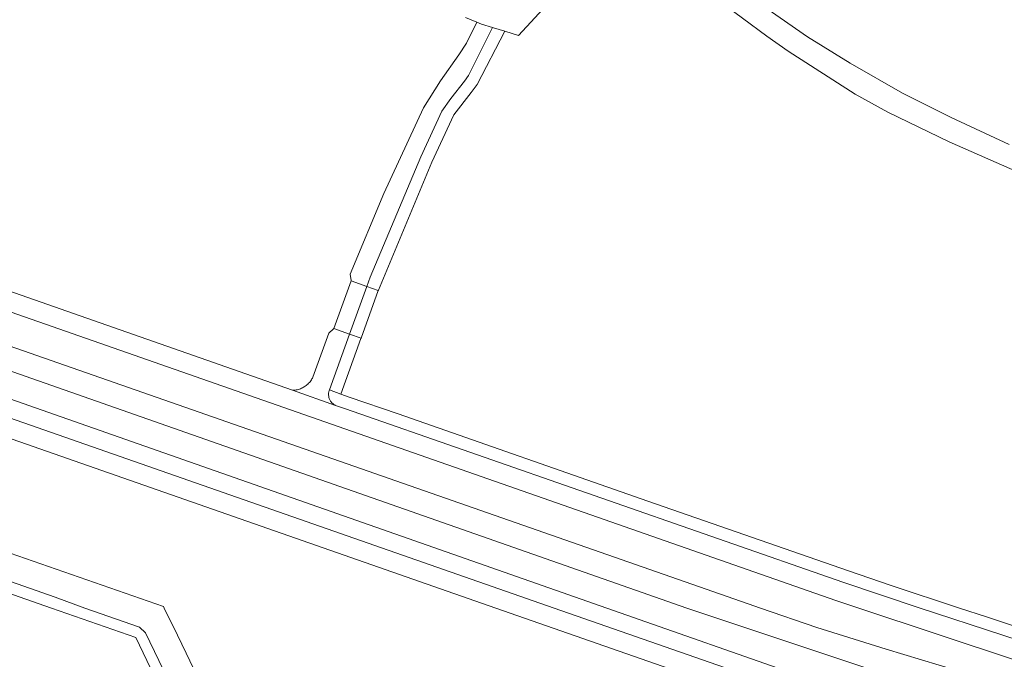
# Model space of a CAD drawing. Extents: x 146402 to 164798, y 455483 to 464134.
# Tile 397 of 575: x 158199 to 158352, y 461492 to 461591. Entities that reach past the tile are written whole.
import ezdxf

# ---------------------------------------------------------------- set-up
doc = ezdxf.new("R2010")
doc.units = 0
doc.header["$LTSCALE"] = 0.2
for name, color, linetype, lineweight in [('B-XX-VH-VERHARDING_ASFALT-GV', 252, 'CONTINUOUS', 18), ('B-XX-VH-VERHARDING_BETONSTRAATSTEEN-GV', 252, 'CONTINUOUS', 18), ('B-XX-VH-VERHARDING_FUNDERING_ZAND-GV', 252, 'CONTINUOUS', 18), ('B-XX-VH-VERHARDING_TEGEL-GV', 252, 'CONTINUOUS', 18)]:
    doc.layers.add(name, color=color, linetype=linetype, lineweight=lineweight)

msp = doc.modelspace()

# ---------------------------------------------------------------- linework, layer by layer
at = {"layer": 'B-XX-VH-VERHARDING_ASFALT-GV'}
for points in [[(158057.368, 461594.812), (158070.698, 461590.318), (158325.525, 461501.19), (158329.097, 461500), (158353.714, 461491.799), (158355.572, 461491.18), (158359.588, 461489.974), (158373.303, 461485.857), (158376.569, 461484.94), (158377.445, 461487.836), (158369.442, 461490.151), (158356.82, 461494.023), (158340.963, 461499.214), (158338.612, 461500), (158326.592, 461504.019), (158249.453, 461530.917), (158247.933, 461531.454), (158241.265, 461533.784), (158071.7, 461593.201)], [(158089.297, 461574.727), (158302.398, 461500), (158302.401, 461499.999), (158359.856, 461480.851), (158373.783, 461476.483), (158373.792, 461476.505), (158373.837, 461476.597), (158373.888, 461476.684), (158373.946, 461476.768), (158374.01, 461476.846), (158374.08, 461476.919), (158374.112, 461476.948), (158375.365, 461480.967), (158373.74, 461481.45), (158367.002, 461483.406), (158358.3, 461486.058), (158354.171, 461487.316), (158352.511, 461487.819), (158333.335, 461493.623), (158322.598, 461497.001), (158313.863, 461500), (158311.923, 461500.666), (158058.517, 461589.171)], [(158056.14, 461582.024), (158290.03, 461500), (158321.61, 461488.925), (158364.184, 461474.104), (158364.337, 461474.464), (158372.383, 461471.649), (158373.718, 461475.7), (158373.716, 461475.71), (158373.698, 461475.81), (158373.688, 461475.911), (158373.685, 461476.013), (158373.691, 461476.114), (158373.705, 461476.214), (158373.726, 461476.314), (158373.755, 461476.411), (158373.783, 461476.483), (158359.856, 461480.851), (158302.401, 461499.999), (158302.398, 461500), (158089.297, 461574.727)], [(158054.203, 461576.4), (158272.808, 461500), (158319.925, 461483.533), (158340.963, 461476.123), (158365.374, 461467.582), (158370.483, 461465.79), (158371.401, 461468.635), (158367.04, 461470.166), (158320.875, 461486.357), (158281.839, 461500), (158055.155, 461579.225)]]:
    msp.add_lwpolyline(points, dxfattribs=at)
at = {"layer": 'B-XX-VH-VERHARDING_BETONSTRAATSTEEN-GV'}
for points in [[(158268.076, 461591.628), (158269.832, 461590.904), (158270.58, 461590.596), (158272.272, 461590.08), (158272.438, 461590.029), (158274.17, 461589.5), (158276.33, 461588.841), (158286.499, 461599.901)], [(158173.894, 461512.389), (158204.472, 461501.699), (158209.029, 461500), (158209.032, 461499.999), (158217.511, 461497.035), (158218.482, 461496.167), (158228.812, 461474.677), (158228.885, 461473.378), (158232.98, 461485.078), (158230.969, 461485.759), (158230.883, 461485.781), (158230.8, 461485.81), (158227.71, 461486.86), (158224.747, 461493.006), (158223.4, 461495.8), (158221.348, 461500), (158221.24, 461500.22), (158197.49, 461508.5)]]:
    msp.add_lwpolyline(points, dxfattribs=at)
for points in [[(158270.58, 461590.596), (158269.832, 461590.904), (158268.264, 461587.648), (158267.054, 461585.853), (158264.226, 461581.794), (158261.566, 461577.646), (158255.436, 461564.31), (158250.201, 461551.814), (158250.358, 461550.83), (158250.336, 461550.771), (158252.782, 461549.895), (158253.307, 461551.35), (158261.168, 461570.035), (158264.395, 461577.084), (158265.822, 461579.089), (158267.958, 461581.767), (158268.569, 461582.62), (158272.272, 461590.08)], [(158272.438, 461590.029), (158272.272, 461590.08), (158268.569, 461582.62), (158267.958, 461581.767), (158265.822, 461579.089), (158264.395, 461577.084), (158261.168, 461570.035), (158253.307, 461551.35), (158252.782, 461549.895), (158254.563, 461549.258), (158254.592, 461549.339), (158262.885, 461569.191), (158266.257, 461576.546), (158268.946, 461580.014), (158269.902, 461581.234), (158274.17, 461589.5)], [(158252.782, 461549.895), (158250.336, 461550.771), (158247.649, 461543.386), (158250.116, 461542.515)], [(158254.563, 461549.258), (158252.782, 461549.895), (158250.116, 461542.515), (158251.903, 461541.885)], [(158250.116, 461542.515), (158247.649, 461543.386), (158247.626, 461543.322), (158246.904, 461542.677), (158244.436, 461535.842), (158244.359, 461535.69), (158244.274, 461535.542), (158244.183, 461535.398), (158244.085, 461535.259), (158243.98, 461535.124), (158243.87, 461534.994), (158243.753, 461534.87), (158243.631, 461534.751), (158243.503, 461534.638), (158243.37, 461534.531), (158243.233, 461534.431), (158243.09, 461534.337), (158242.944, 461534.25), (158242.793, 461534.17), (158242.639, 461534.097), (158242.482, 461534.031), (158242.322, 461533.973), (158242.159, 461533.922), (158241.994, 461533.879), (158241.827, 461533.844), (158241.659, 461533.817), (158241.489, 461533.797), (158241.319, 461533.786), (158241.265, 461533.784), (158247.933, 461531.454), (158247.905, 461531.467), (158247.797, 461531.524), (158247.692, 461531.587), (158247.593, 461531.657), (158247.497, 461531.734), (158247.407, 461531.816), (158247.323, 461531.905), (158247.245, 461531.998), (158247.173, 461532.097), (158247.107, 461532.2), (158247.049, 461532.307), (158246.997, 461532.418), (158246.953, 461532.531), (158246.917, 461532.648), (158246.888, 461532.766), (158246.867, 461532.887), (158246.854, 461533.008), (158246.849, 461533.13), (158246.852, 461533.252), (158246.863, 461533.374), (158246.882, 461533.494), (158246.909, 461533.613), (158246.943, 461533.73), (158246.985, 461533.845)], [(158251.903, 461541.885), (158250.116, 461542.515), (158246.985, 461533.845), (158248.775, 461533.175), (158251.879, 461541.819)], [(158204.472, 461501.699), (158173.894, 461512.389), (158172.526, 461512.315), (158151.126, 461502.125), (158150.107, 461501.128), (158151.9, 461500.5), (158163.063, 461505.816), (158173.3, 461510.69), (158203.879, 461500), (158216.95, 461495.43), (158222.142, 461484.628), (158227.28, 461473.94), (158228.885, 461473.378), (158228.812, 461474.677), (158218.482, 461496.167), (158217.511, 461497.035), (158209.032, 461499.999), (158209.029, 461500)]]:
    msp.add_lwpolyline(points, close=True, dxfattribs=at)
at = {"layer": 'B-XX-VH-VERHARDING_FUNDERING_ZAND-GV'}
for points in [[(158292.162, 461605.565), (158314.802, 461588.753), (158318.138, 461586.415), (158328.544, 461579.749), (158333.606, 461576.968), (158343.103, 461572.37), (158353.787, 461567.626)], [(158352.422, 461571.916), (158343.411, 461576.144), (158335.882, 461579.894), (158327.738, 461584.536), (158321.136, 461588.639), (158312.64, 461594.587)]]:
    msp.add_lwpolyline(points, dxfattribs=at)
at = {"layer": 'B-XX-VH-VERHARDING_TEGEL-GV'}
msp.add_lwpolyline([(158356.207, 461496.182), (158348.915, 461498.609), (158344.695, 461500), (158334.103, 461503.491), (158327.495, 461505.75), (158296.367, 461516.603), (158257.628, 461530.139), (158250.025, 461532.742), (158248.775, 461533.175), (158246.985, 461533.845), (158246.943, 461533.73), (158246.909, 461533.613), (158246.882, 461533.494), (158246.863, 461533.374), (158246.852, 461533.252), (158246.849, 461533.13), (158246.854, 461533.008), (158246.867, 461532.887), (158246.888, 461532.766), (158246.917, 461532.648), (158246.953, 461532.531), (158246.997, 461532.418), (158247.049, 461532.307), (158247.107, 461532.2), (158247.173, 461532.097), (158247.245, 461531.998), (158247.323, 461531.905), (158247.407, 461531.816), (158247.497, 461531.734), (158247.593, 461531.657), (158247.692, 461531.587), (158247.797, 461531.524), (158247.905, 461531.467), (158247.933, 461531.454), (158249.453, 461530.917), (158326.592, 461504.019), (158338.612, 461500), (158340.963, 461499.214), (158356.82, 461494.023)], dxfattribs=at)

doc.saveas('drawing.dxf')
